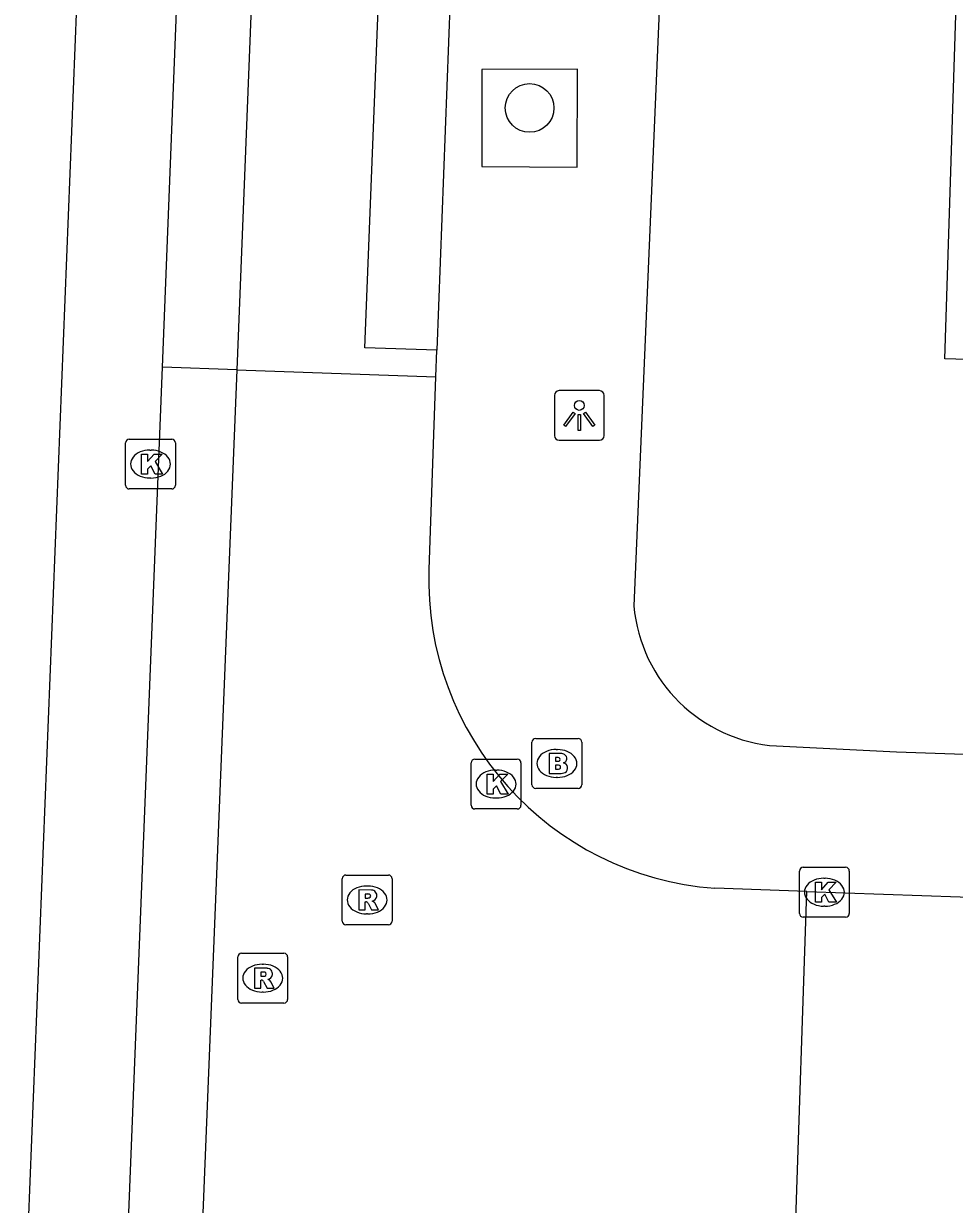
# Model space of a CAD drawing. Extents: x 160732 to 162105, y 387428 to 388479.
# Drawn here: x 161763.8 to 161782.5, y 387658.97 to 387682.69 of the extents above; entities that cross this region are included whole.
import ezdxf

# ---------------------------------------------------------------- set-up
doc = ezdxf.new("R2010")
doc.units = 0
for name, color, linetype in [('IMGEO_Boom', 7, 'Continuous'), ('IMGEO_Brandkraan', 7, 'Continuous'), ('IMGEO_Kolk', 7, 'Continuous'), ('IMGEO_Lichtpunt', 7, 'Continuous'), ('IMGEO_Pand', 7, 'Continuous'), ('IMGEO_Rijbaan_lokaal_gesloten', 7, 'Continuous'), ('IMGEO_Rijbaan_lokaal_open', 7, 'Continuous'), ('IMGEO_Rioolput', 7, 'Continuous'), ('IMGEO_Voetpad_open', 7, 'Continuous')]:
    doc.layers.add(name, color=color, linetype=linetype)

msp = doc.modelspace()

# ---------------------------------------------------------------- linework, layer by layer
at = {"layer": 'IMGEO_Boom'}
msp.add_circle((161773.967, 387680.995), 0.489, dxfattribs=at)
at = {"layer": 'IMGEO_Brandkraan'}
for p, q in [((161774.015, 387667.403), (161774.015, 387668.255)), ((161774.09, 387668.329), (161774.942, 387668.329)), ((161775.016, 387668.255), (161775.016, 387667.403)), ((161774.503, 387668.109), (161774.528, 387668.109)), ((161774.526, 387667.549), (161774.501, 387667.549)), ((161774.942, 387667.329), (161774.09, 387667.329))]:
    msp.add_line(p, q, dxfattribs=at)
for points in [[(161774.015, 387667.403), (161774.015, 387668.255)], [(161774.09, 387668.329), (161774.942, 387668.329)], [(161775.016, 387668.255), (161775.016, 387667.403)], [(161774.363, 387668.029), (161774.363, 387667.629), (161774.576, 387667.629)], [(161774.594, 387668.029), (161774.363, 387668.029)], [(161774.542, 387667.948), (161774.488, 387667.948), (161774.488, 387667.872)], [(161774.488, 387667.872), (161774.541, 387667.872)], [(161774.55, 387667.796), (161774.488, 387667.796), (161774.488, 387667.715)], [(161774.488, 387667.715), (161774.55, 387667.715)], [(161774.942, 387667.329), (161774.09, 387667.329)]]:
    msp.add_lwpolyline(points, dxfattribs=at)
for centre, radius, start, end in [((161774.092, 387668.253), 0.0765, 91.552, 178.448), ((161774.092, 387668.253), 0.0765, 91.552, 178.448), ((161774.94, 387668.253), 0.0765, 1.552, 88.448), ((161774.94, 387668.253), 0.0765, 1.552, 88.448), ((161774.543, 387667.91), 0.0379, 267.8285, 90.9355), ((161774.598, 387667.884), 0.145, 59.4692, 91.5367), ((161774.623, 387667.931), 0.0922, 285.5137, 58.1501), ((161774.551, 387667.755), 0.0404, 269.8759, 90.5077), ((161774.628, 387667.739), 0.105, 301.3115, 78.989), ((161774.582, 387667.88), 0.251, 268.6676, 293.5347), ((161774.092, 387667.405), 0.0765, 181.552, 268.448), ((161774.092, 387667.405), 0.0765, 181.552, 268.448), ((161774.94, 387667.405), 0.0765, 271.552, 358.448), ((161774.94, 387667.405), 0.0765, 271.552, 358.448)]:
    msp.add_arc(centre, radius, start, end, dxfattribs=at)
for centre, major_axis, ratio, start_param, end_param in [((161774.502, 387667.829), (-0.387, 0.002), 0.722429, 4.712389, 7.853982), ((161774.527, 387667.829), (-0.39, 0.002), 0.717154, 1.570796, 4.712389)]:
    msp.add_ellipse(centre, major_axis=major_axis, ratio=ratio, start_param=start_param, end_param=end_param, dxfattribs=at)
at = {"layer": 'IMGEO_Kolk'}
for p, q in [((161765.923, 387674.342), (161766.775, 387674.342)), ((161765.848, 387673.416), (161765.848, 387674.268)), ((161766.336, 387674.122), (161766.361, 387674.122)), ((161766.849, 387674.268), (161766.849, 387673.416)), ((161766.359, 387673.562), (161766.334, 387673.562)), ((161766.775, 387673.342), (161765.923, 387673.342)), ((161772.793, 387666.989), (161772.793, 387667.841)), ((161772.868, 387667.915), (161773.72, 387667.915)), ((161773.281, 387667.695), (161773.306, 387667.695)), ((161773.794, 387667.841), (161773.794, 387666.989)), ((161773.304, 387667.135), (161773.279, 387667.135)), ((161773.72, 387666.915), (161772.868, 387666.915)), ((161779.391, 387664.817), (161779.391, 387665.669)), ((161779.466, 387665.743), (161780.318, 387665.743)), ((161780.392, 387665.669), (161780.392, 387664.817)), ((161779.879, 387665.523), (161779.904, 387665.523)), ((161779.902, 387664.963), (161779.877, 387664.963)), ((161780.318, 387664.743), (161779.466, 387664.743))]:
    msp.add_line(p, q, dxfattribs=at)
for points in [[(161765.923, 387674.342), (161766.775, 387674.342)], [(161765.848, 387673.416), (161765.848, 387674.268)], [(161766.849, 387674.268), (161766.849, 387673.416)], [(161766.169, 387674.042), (161766.292, 387674.042), (161766.292, 387673.891), (161766.422, 387674.042), (161766.586, 387674.042), (161766.44, 387673.891), (161766.593, 387673.642), (161766.441, 387673.642), (161766.356, 387673.806), (161766.292, 387673.739), (161766.292, 387673.642), (161766.169, 387673.642), (161766.169, 387674.042)], [(161766.775, 387673.342), (161765.923, 387673.342)], [(161772.793, 387666.989), (161772.793, 387667.841)], [(161772.868, 387667.915), (161773.72, 387667.915)], [(161773.794, 387667.841), (161773.794, 387666.989)], [(161773.114, 387667.615), (161773.237, 387667.615), (161773.237, 387667.464), (161773.367, 387667.615), (161773.531, 387667.615), (161773.385, 387667.464), (161773.538, 387667.215), (161773.386, 387667.215), (161773.301, 387667.379), (161773.237, 387667.312), (161773.237, 387667.215), (161773.114, 387667.215), (161773.114, 387667.615)], [(161773.72, 387666.915), (161772.868, 387666.915)], [(161779.391, 387664.817), (161779.391, 387665.669)], [(161779.466, 387665.743), (161780.318, 387665.743)], [(161780.392, 387665.669), (161780.392, 387664.817)], [(161779.712, 387665.443), (161779.835, 387665.443), (161779.835, 387665.292), (161779.965, 387665.443), (161780.129, 387665.443), (161779.983, 387665.292), (161780.136, 387665.043), (161779.984, 387665.043), (161779.899, 387665.207), (161779.835, 387665.14), (161779.835, 387665.043), (161779.712, 387665.043), (161779.712, 387665.443)], [(161780.318, 387664.743), (161779.466, 387664.743)]]:
    msp.add_lwpolyline(points, dxfattribs=at)
for centre, start, end in [((161765.925, 387674.266), 91.552, 178.448), ((161765.925, 387674.266), 91.552, 178.448), ((161766.773, 387674.266), 1.552, 88.448), ((161766.773, 387674.266), 1.552, 88.448), ((161765.925, 387673.418), 181.552, 268.448), ((161765.925, 387673.418), 181.552, 268.448), ((161766.773, 387673.418), 271.552, 358.448), ((161766.773, 387673.418), 271.552, 358.448), ((161772.87, 387667.839), 91.552, 178.448), ((161772.87, 387667.839), 91.552, 178.448), ((161773.718, 387667.839), 1.552, 88.448), ((161773.718, 387667.839), 1.552, 88.448), ((161772.87, 387666.991), 181.552, 268.448), ((161772.87, 387666.991), 181.552, 268.448), ((161773.718, 387666.991), 271.552, 358.448), ((161773.718, 387666.991), 271.552, 358.448), ((161779.468, 387665.667), 91.552, 178.448), ((161779.468, 387665.667), 91.552, 178.448), ((161780.316, 387665.667), 1.552, 88.448), ((161780.316, 387665.667), 1.552, 88.448), ((161779.468, 387664.819), 181.552, 268.448), ((161779.468, 387664.819), 181.552, 268.448), ((161780.316, 387664.819), 271.552, 358.448), ((161780.316, 387664.819), 271.552, 358.448)]:
    msp.add_arc(centre, 0.0765, start, end, dxfattribs=at)
for centre, major_axis, ratio, start_param, end_param in [((161766.335, 387673.842), (-0.387, 0.002), 0.722429, 4.712389, 7.853982), ((161766.36, 387673.842), (-0.39, 0.002), 0.717154, 1.570796, 4.712389), ((161773.28, 387667.415), (-0.387, 0.002), 0.722429, 4.712389, 7.853982), ((161773.305, 387667.415), (-0.39, 0.002), 0.717154, 1.570796, 4.712389), ((161779.878, 387665.243), (-0.387, 0.002), 0.722429, 4.712389, 7.853982), ((161779.903, 387665.243), (-0.39, 0.002), 0.717154, 1.570796, 4.712389)]:
    msp.add_ellipse(centre, major_axis=major_axis, ratio=ratio, start_param=start_param, end_param=end_param, dxfattribs=at)
at = {"layer": 'IMGEO_Lichtpunt'}
for p, q in [((161775.369, 387675.317), (161774.561, 387675.317)), ((161775.369, 387675.317), (161774.561, 387675.317)), ((161774.467, 387675.222), (161774.467, 387674.415)), ((161774.467, 387675.222), (161774.467, 387674.415)), ((161775.463, 387674.415), (161775.463, 387675.222)), ((161775.463, 387674.415), (161775.463, 387675.222)), ((161774.561, 387674.321), (161775.369, 387674.321)), ((161774.561, 387674.321), (161775.369, 387674.321))]:
    msp.add_line(p, q, dxfattribs=at)
for points in [[(161774.841, 387674.886), (161774.88, 387674.858), (161774.692, 387674.596), (161774.654, 387674.623), (161774.841, 387674.886)], [(161774.943, 387674.838), (161774.99, 387674.838), (161774.99, 387674.516), (161774.943, 387674.516), (161774.943, 387674.838)], [(161775.053, 387674.858), (161775.091, 387674.885), (161775.278, 387674.623), (161775.239, 387674.595), (161775.053, 387674.858)]]:
    msp.add_lwpolyline(points, dxfattribs=at)
msp.add_circle((161774.966, 387675.02), 0.0994, dxfattribs=at)
for centre, start, end in [((161774.561, 387675.222), 90, 180), ((161774.561, 387675.222), 90, 180), ((161775.369, 387675.222), 0, 90), ((161775.369, 387675.222), 0, 90), ((161774.561, 387674.415), 180, 270), ((161774.561, 387674.415), 180, 270), ((161775.369, 387674.415), 270, 0), ((161775.369, 387674.415), 270, 360)]:
    msp.add_arc(centre, 0.0946, start, end, dxfattribs=at)
at = {"layer": 'IMGEO_Pand'}
msp.add_lwpolyline([(161793.665, 387673.812), (161784.013, 387674.124), (161784.027, 387674.578), (161782.751, 387675.94), (161782.31, 387675.955), (161782.622, 387685.585), (161794.034, 387685.215), (161793.897, 387680.98), (161793.746, 387676.311), (161793.665, 387673.812)], dxfattribs=at)
at = {"layer": 'IMGEO_Rijbaan_lokaal_gesloten'}
for points in [[(161768.737, 387730.143), (161770.236, 387730.084), (161768.083, 387675.735)], [(161772.101, 387676.132), (161770.659, 387676.179), (161772.786, 387730.234), (161774.215, 387730.246)], [(161766.588, 387675.788), (161768.695, 387729.238)], [(161772.406, 387684.088), (161772.101, 387676.132)], [(161765.677, 387652.917), (161766.588, 387675.788)], [(161768.083, 387675.735), (161766.588, 387675.788)], [(161768.083, 387675.735), (161767.079, 387650.821)], [(161768.083, 387675.735), (161772.082, 387675.593)], [(161771.946, 387671.723), (161772.082, 387675.593)], [(161779.537, 387665.255), (161777.688, 387665.322)], [(161779.306, 387658.265), (161779.537, 387665.255)]]:
    msp.add_lwpolyline(points, dxfattribs=at)
msp.add_arc((161778.149, 387671.512), 6.207, 178.0487, 265.7386, dxfattribs=at)
at = {"layer": 'IMGEO_Rijbaan_lokaal_open'}
for points in [[(161772.082, 387675.593), (161772.101, 387676.132)], [(161779.537, 387665.255), (161784.16, 387665.095)]]:
    msp.add_lwpolyline(points, dxfattribs=at)
at = {"layer": 'IMGEO_Rioolput'}
for p, q in [((161770.277, 387665.588), (161771.129, 387665.588)), ((161770.202, 387664.662), (161770.202, 387665.514)), ((161770.69, 387665.368), (161770.715, 387665.368)), ((161771.203, 387665.514), (161771.203, 387664.662)), ((161770.713, 387664.808), (161770.688, 387664.808)), ((161771.129, 387664.588), (161770.277, 387664.588)), ((161768.104, 387663.091), (161768.104, 387663.943)), ((161768.179, 387664.017), (161769.031, 387664.017)), ((161769.105, 387663.943), (161769.105, 387663.091)), ((161768.592, 387663.797), (161768.617, 387663.797)), ((161768.615, 387663.237), (161768.59, 387663.237)), ((161769.031, 387663.017), (161768.179, 387663.017))]:
    msp.add_line(p, q, dxfattribs=at)
for points in [[(161770.277, 387665.588), (161771.129, 387665.588)], [(161770.202, 387664.662), (161770.202, 387665.514)], [(161771.203, 387665.514), (161771.203, 387664.662)], [(161770.791, 387665.286), (161770.539, 387665.288), (161770.539, 387664.888)], [(161770.717, 387665.207), (161770.663, 387665.207), (161770.663, 387665.126)], [(161770.663, 387665.126), (161770.715, 387665.126)], [(161770.539, 387664.888), (161770.663, 387664.888), (161770.663, 387665.05), (161770.674, 387665.05)], [(161770.721, 387665.021), (161770.792, 387664.888), (161770.932, 387664.888), (161770.867, 387665.014)], [(161771.129, 387664.588), (161770.277, 387664.588)], [(161768.104, 387663.091), (161768.104, 387663.943)], [(161768.179, 387664.017), (161769.031, 387664.017)], [(161769.105, 387663.943), (161769.105, 387663.091)], [(161768.693, 387663.715), (161768.441, 387663.717), (161768.441, 387663.317)], [(161768.441, 387663.317), (161768.565, 387663.317), (161768.565, 387663.479), (161768.576, 387663.479)], [(161768.619, 387663.636), (161768.565, 387663.636), (161768.565, 387663.555)], [(161768.565, 387663.555), (161768.617, 387663.555)], [(161768.623, 387663.45), (161768.694, 387663.317), (161768.834, 387663.317), (161768.769, 387663.443)], [(161769.031, 387663.017), (161768.179, 387663.017)]]:
    msp.add_lwpolyline(points, dxfattribs=at)
for centre, radius, start, end in [((161770.279, 387665.512), 0.0765, 91.552, 178.448), ((161770.279, 387665.512), 0.0765, 91.552, 178.448), ((161771.127, 387665.512), 0.0765, 1.552, 88.448), ((161771.127, 387665.512), 0.0765, 1.552, 88.448), ((161770.699, 387665.315), 0.19, 274.7715, 282.9687), ((161770.723, 387665.111), 0.0964, 77.0061, 93.1865), ((161770.737, 387665.168), 0.0378, 276.6634, 79.6772), ((161770.79, 387665.176), 0.109, 350.3612, 89.416), ((161770.788, 387665.176), 0.112, 277.5842, 350.9817), ((161770.673, 387664.997), 0.0533, 26.0293, 88.6989), ((161770.772, 387664.961), 0.108, 29.5134, 73.7905), ((161770.279, 387664.664), 0.0765, 181.552, 268.448), ((161770.279, 387664.664), 0.0765, 181.552, 268.448), ((161771.127, 387664.664), 0.0765, 271.552, 358.448), ((161771.127, 387664.664), 0.0765, 271.552, 358.448), ((161768.181, 387663.941), 0.0765, 91.552, 178.448), ((161768.181, 387663.941), 0.0765, 91.552, 178.448), ((161769.029, 387663.941), 0.0765, 1.552, 88.448), ((161769.029, 387663.941), 0.0765, 1.552, 88.448), ((161768.692, 387663.605), 0.109, 350.3612, 89.416), ((161768.575, 387663.426), 0.0533, 26.0293, 88.6989), ((161768.601, 387663.744), 0.19, 274.7715, 282.9687), ((161768.625, 387663.54), 0.0964, 77.0061, 93.1865), ((161768.639, 387663.597), 0.0378, 276.6634, 79.6772), ((161768.69, 387663.605), 0.112, 277.5842, 350.9817), ((161768.674, 387663.39), 0.108, 29.5134, 73.7905), ((161768.181, 387663.093), 0.0765, 181.552, 268.448), ((161768.181, 387663.093), 0.0765, 181.552, 268.448), ((161769.029, 387663.093), 0.0765, 271.552, 358.448), ((161769.029, 387663.093), 0.0765, 271.552, 358.448)]:
    msp.add_arc(centre, radius, start, end, dxfattribs=at)
for centre, major_axis, ratio, start_param, end_param in [((161770.689, 387665.088), (-0.387, 0.002), 0.722429, 4.712389, 7.853982), ((161770.714, 387665.088), (-0.39, 0.002), 0.717154, 1.570796, 4.712389), ((161768.591, 387663.517), (-0.387, 0.002), 0.722429, 4.712389, 7.853982), ((161768.616, 387663.517), (-0.39, 0.002), 0.717154, 1.570796, 4.712389)]:
    msp.add_ellipse(centre, major_axis=major_axis, ratio=ratio, start_param=start_param, end_param=end_param, dxfattribs=at)
at = {"layer": 'IMGEO_Voetpad_open'}
for points in [[(161763.799, 387656.058), (161766.58, 387726.083)], [(161776.716, 387686.42), (161776.063, 387670.995)], [(161774.933, 387681.771), (161773.007, 387681.765), (161773.007, 387679.821), (161774.921, 387679.808), (161774.933, 387681.771)], [(161778.927, 387668.18), (161781.341, 387668.062), (161804.013, 387667.281), (161826.082, 387664.599), (161833.848, 387663.583), (161837.144, 387663.233), (161840.724, 387662.726), (161850.644, 387662.35), (161850.482, 387660.43)]]:
    msp.add_lwpolyline(points, dxfattribs=at)
msp.add_arc((161779.145, 387671.266), 3.094, 185.0333, 265.9554, dxfattribs=at)

doc.saveas('drawing.dxf')
